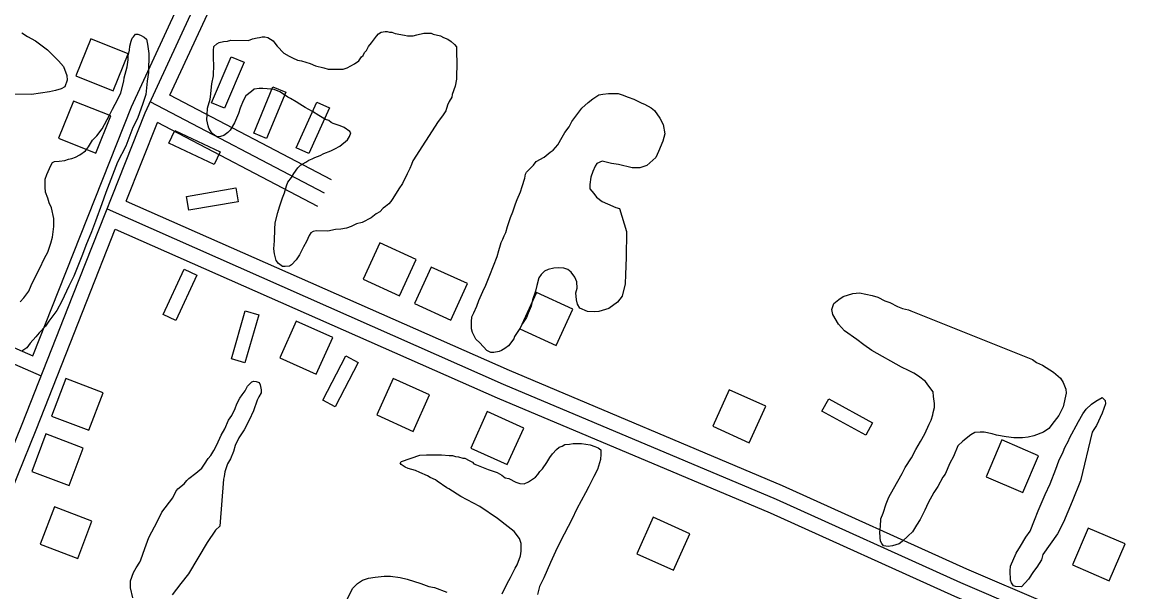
# Model space of a CAD drawing. Extents: x 3297735 to 3335592, y 670436 to 695807.
# Drawn here: x 3305772 to 3306877, y 688545 to 689115 of the extents above; entities that cross this region are included whole.
import ezdxf

# ---------------------------------------------------------------- set-up
doc = ezdxf.new("R2010")
doc.units = 0
for name, color, linetype in [('V-BLDG-OTLN', 7, 'Continuous'), ('V-ROAD-CNTR', 7, 'Continuous'), ('V-SITE-VEGE', 7, 'Continuous')]:
    doc.layers.add(name, color=color, linetype=linetype)

msp = doc.modelspace()

# ---------------------------------------------------------------- linework, layer by layer
at = {"layer": 'V-BLDG-OTLN'}
for points in [[(3305863.1, 689046.2), (3305878, 689083.3), (3305840.8, 689098.2), (3305826, 689061)], [(3305993.9, 689074.8), (3305974.3, 689028.8), (3305961.4, 689034.3), (3305981, 689080.3)], [(3306003.6, 689004), (3306022.8, 689050.2), (3306035.7, 689044.8), (3306016.5, 688998.6)], [(3305845.8, 688984), (3305860.7, 689021.1), (3305823.5, 689036), (3305808.7, 688998.9)], [(3306046, 688989.3), (3306066.7, 689034.8), (3306079.4, 689029.1), (3306058.7, 688983.5)], [(3305924.9, 689006.5), (3305970.1, 688985.1), (3305964.1, 688972.5), (3305918.9, 688993.9)], [(3305936.5, 688940.7), (3305985.8, 688949.1), (3305988.2, 688935.3), (3305938.9, 688926.9)], [(3306113, 688857.9), (3306149.4, 688841.3), (3306166, 688877.7), (3306129.6, 688894.3)], [(3305946.8, 688862), (3305925.8, 688816.6), (3305913.1, 688822.5), (3305934, 688867.9)], [(3306164.2, 688833.7), (3306200.6, 688817.1), (3306217.2, 688853.5), (3306180.8, 688870.1)], [(3306269.4, 688808.2), (3306305.8, 688791.6), (3306322.4, 688828), (3306286, 688844.6)], [(3306008.6, 688822.4), (3305994.8, 688774.3), (3305981.3, 688778.2), (3305995.2, 688826.3)], [(3306082.5, 688799.6), (3306046, 688815.9), (3306029.6, 688779.4), (3306066.1, 688763)], [(3306108.1, 688774.7), (3306084.9, 688730.4), (3306072.5, 688736.9), (3306095.7, 688781.2)], [(3305815.8, 688758.6), (3305801.6, 688721.1), (3305839, 688707), (3305853.2, 688744.4)], [(3306179.4, 688742.4), (3306142.9, 688758.8), (3306126.5, 688722.3), (3306163, 688705.9)], [(3306462.2, 688711.1), (3306498.6, 688694.5), (3306515.2, 688730.9), (3306478.8, 688747.5)], [(3306578.1, 688738.4), (3306622, 688714.4), (3306615.3, 688702.1), (3306571.4, 688726.1)], [(3306273.4, 688709.2), (3306236.9, 688725.6), (3306220.5, 688689.1), (3306257, 688672.7)], [(3305795.9, 688703.3), (3305781.8, 688665.8), (3305819.2, 688651.7), (3305833.3, 688689.1)], [(3306735.4, 688660.5), (3306772.1, 688644.7), (3306787.9, 688681.5), (3306751.1, 688697.3)], [(3305804.5, 688630.4), (3305790.3, 688593), (3305827.7, 688578.8), (3305841.9, 688616.2)], [(3306439.3, 688603.6), (3306402.8, 688620), (3306386.5, 688583.5), (3306423, 688567.1)], [(3306821.7, 688572.4), (3306858.4, 688556.6), (3306874.2, 688593.4), (3306837.5, 688609.2)]]:
    msp.add_lwpolyline(points, close=True, dxfattribs=at)
at = {"layer": 'V-ROAD-CNTR'}
for points in [[(3301854.6, 690591.3), (3302066.1, 690501.5), (3302314.8, 690435.8), (3302522.8, 690350.7), (3302988.3, 690145.6), (3303460.5, 689936.4), (3303937.4, 689726.1), (3304329, 689552.5), (3304623.7, 689422.9), (3304950.5, 689286.4), (3305091.7, 689219.1), (3305101.9, 689208.6), (3305113.2, 689192.1), (3305115, 689170.5), (3305109.8, 689145.9), (3305098.6, 689116.2), (3305102.2, 689096.9), (3305109.5, 689085.3), (3305123.4, 689066.5), (3305142.4, 689058.9), (3305408.6, 688945.2), (3305783, 688781.5)], [(3301848.7, 690577.5), (3302061.2, 690487.3), (3302310.1, 690421.5), (3302516.9, 690336.9), (3302982.2, 690131.9), (3303454.4, 689922.7), (3303931.3, 689712.4), (3304323, 689538.8), (3304617.8, 689409.1), (3304944.3, 689272.7), (3305082.8, 689206.7), (3305090.2, 689199.1), (3305098.5, 689186.9), (3305099.9, 689171.4), (3305095.3, 689150.1), (3305083, 689117.6), (3305088, 689091.4), (3305097, 689076.8), (3305113.9, 689054.1), (3305136.7, 689045.1), (3305402.7, 688931.4), (3305791.3, 688761.5)], [(3305195.8, 687309.9), (3305278.2, 687492.9), (3305336.6, 687626.8), (3305448, 687885.6), (3305486.5, 687974.1), (3305524.9, 688060.9), (3305559.5, 688152), (3305592.7, 688248.2), (3305642, 688374.6), (3305698.7, 688531.7), (3305772.2, 688713), (3305822.8, 688841.5), (3305895.2, 689024.2), (3305963.2, 689171.5), (3306033.9, 689343.8), (3306103.9, 689495.8), (3306192.3, 689691.9), (3306283, 689899.8), (3306346.1, 690045.2), (3306426.8, 690223.1), (3306499.4, 690392.6), (3306532.5, 690469.1), (3306571.7, 690561.1)], [(3305783, 688781.5), (3305808.8, 688847), (3305881.4, 689030.1), (3305949.5, 689177.5), (3306020.2, 689349.7), (3306090.3, 689502), (3306147.6, 689629.2)], [(3305919.9, 689042), (3305977, 689165.5), (3306047.7, 689337.8), (3306117.6, 689489.6), (3306169.5, 689604.7)], [(3306081.4, 688957.1), (3305919.9, 689042)], [(3306074.4, 688943.8), (3305900.3, 689035.3)], [(3305876.3, 688936), (3305907.5, 689014.6)], [(3306067.5, 688930.5), (3305907.5, 689014.6)], [(3305876.3, 688936), (3306258.8, 688767), (3306531.7, 688651.8), (3306715.9, 688568.6), (3306958.6, 688464.5)], [(3305857.1, 688928.1), (3306252.9, 688753.2), (3306525.7, 688638.1), (3306709.9, 688554.9), (3306952.6, 688450.7)], [(3305332.2, 687579.3), (3305350.3, 687620.8), (3305461.8, 687879.7), (3305500.3, 687968.1), (3305538.8, 688055.2), (3305573.6, 688146.9), (3305606.8, 688243), (3305656.1, 688369.3), (3305712.7, 688526.3), (3305786.1, 688707.4), (3305836.7, 688836), (3305865.3, 688908.1)], [(3305865.3, 688908.1), (3306246.9, 688739.5), (3306519.7, 688624.3), (3306703.8, 688541.2), (3306799, 688500.3)]]:
    msp.add_lwpolyline(points, dxfattribs=at)
at = {"layer": 'V-SITE-VEGE'}
for points in [[(3305772, 689104.2), (3305777.6, 689100.5), (3305785.7, 689096), (3305797.7, 689087.3), (3305808.5, 689076.2), (3305813.6, 689070.5), (3305816.8, 689061.6), (3305817.1, 689056.7), (3305815, 689050.3), (3305811.3, 689048.3), (3305805.6, 689046.4), (3305799.6, 689045.2), (3305781.7, 689042.6), (3305755.9, 689043)], [(3305881.1, 689095.9), (3305882.3, 689098.7), (3305883.6, 689100.3), (3305885.6, 689102.7), (3305887.7, 689102.7), (3305890.5, 689101.9), (3305894.1, 689099.8), (3305896.5, 689097.8), (3305897.6, 689092.9), (3305898.7, 689083.6), (3305898.5, 689064.6), (3305897.2, 689055.7), (3305895.8, 689042.4), (3305892.8, 689033.5), (3305887.4, 689018.6), (3305882.8, 689009.4), (3305875.7, 688990.9), (3305867.4, 688974.8), (3305855.7, 688944.6), (3305851.9, 688933.3), (3305845.6, 688916), (3305841.4, 688905.2), (3305836, 688891.5), (3305832.6, 688882.6), (3305823.9, 688860.9), (3305818.9, 688850.9), (3305811.8, 688836), (3305806.8, 688826.8), (3305799, 688815.9), (3305795.7, 688811.1), (3305789.2, 688804.3), (3305785.9, 688800.3), (3305780.1, 688794), (3305776.8, 688789.5), (3305771.9, 688786)], [(3305957.5, 689029), (3305960, 689037.9), (3305960.4, 689040.3), (3305961.8, 689053.2), (3305963.5, 689061.3), (3305963.7, 689072.6), (3305963.4, 689077.9), (3305963.5, 689086.4), (3305963.9, 689090.4), (3305966.8, 689093.2), (3305969.2, 689094.4), (3305973.3, 689095.5), (3305977.3, 689095.9), (3305980.6, 689096.7), (3305998.4, 689096.4), (3306002.4, 689098), (3306006.9, 689099.1), (3306009.3, 689099.5), (3306012.2, 689100.3), (3306014.6, 689100.3), (3306017.8, 689099.4), (3306023, 689096.1), (3306024.6, 689093.7), (3306027, 689090.8), (3306033.8, 689083.8), (3306039, 689080.9), (3306042.2, 689079.3), (3306047.5, 689076.8), (3306051.5, 689076.3), (3306059.9, 689073.4), (3306065.2, 689071.3), (3306073.6, 689069.2), (3306078.1, 689067.9), (3306093, 689067.7), (3306097.1, 689069.3), (3306104.4, 689073.2), (3306108.5, 689076), (3306111.4, 689080), (3306113, 689081.6), (3306114.3, 689084.4), (3306116.3, 689086.4), (3306118.4, 689090.4), (3306121.3, 689094), (3306126.2, 689100.8), (3306128.3, 689103.2), (3306131.1, 689104.8), (3306134.8, 689105.6), (3306136.8, 689105.5), (3306139.2, 689104.7), (3306141.6, 689104.7), (3306144.9, 689103.4), (3306154.1, 689101.7), (3306157.4, 689101.2), (3306163, 689101.2), (3306166.7, 689102.3), (3306173.6, 689103.9), (3306180.8, 689103.8), (3306182.9, 689102.9), (3306190.1, 689101.2), (3306193.3, 689099.6), (3306197.4, 689097.9), (3306201, 689095.4), (3306204.2, 689092.5), (3306206.1, 689090.1), (3306206.1, 689083.2), (3306206.4, 689075.5), (3306206.1, 689057.7), (3306204.8, 689050.9), (3306201.9, 689042.4), (3306201.5, 689040), (3306199, 689035.6), (3306197.3, 689032), (3306195.6, 689026.3), (3306192.3, 689021.1), (3306187.8, 689015.5), (3306162.6, 688976.2)], [(3305770.1, 688835.3), (3305773.8, 688839.3), (3305778.8, 688846.1), (3305781.3, 688851.8), (3305785.9, 688861.4), (3305789.6, 688868.2), (3305794.6, 688879.1), (3305797.9, 688885.1), (3305800.8, 688894), (3305802.5, 688900), (3305803.9, 688910.5), (3305804, 688918.6), (3305801.7, 688929.1), (3305799.3, 688934.4), (3305797.8, 688938.9), (3305795.4, 688945), (3305795.1, 688949.8), (3305795.2, 688957.9), (3305796.9, 688962.4), (3305801, 688971.6), (3305802.7, 688974.4), (3305804.7, 688975.6), (3305809.2, 688976), (3305814.8, 688976.7), (3305818.5, 688977.9), (3305821.7, 688978.6), (3305825.4, 688979.8), (3305829.9, 688982.2), (3305835.6, 688986.1), (3305838.5, 688990.1), (3305842.6, 688997), (3305846.7, 689001.3), (3305852.1, 689008.2), (3305859.5, 689021.8), (3305862.4, 689027.8), (3305867.8, 689037.9), (3305870.7, 689044.3), (3305873.7, 689056), (3305874.2, 689059.2), (3305877.1, 689070.1), (3305878, 689077), (3305878.1, 689081), (3305879.4, 689086.7), (3305879.8, 689090.7), (3305881.1, 689095.9)], [(3306162.6, 688976.2), (3306161.4, 688972.6), (3306159.7, 688968.6), (3306156.8, 688963.3), (3306152.2, 688953.7), (3306148.5, 688948.1), (3306142.7, 688938.5), (3306140.7, 688935.7), (3306138.6, 688933.3), (3306135.3, 688930.5), (3306132.9, 688928.9), (3306129.6, 688925.3), (3306125.9, 688923.3), (3306121, 688919.3), (3306112.1, 688914.6), (3306106.4, 688913.1), (3306101.1, 688910.7), (3306096.2, 688909.1), (3306090.6, 688908), (3306085.3, 688907.7), (3306077.6, 688906.1), (3306065.9, 688906.3), (3306063, 688905.5), (3306060.6, 688904.3), (3306058.9, 688901.5), (3306056.4, 688895.5), (3306053.5, 688890.3), (3306049.4, 688882.3), (3306046.1, 688877.4), (3306041.2, 688872.2), (3306039.5, 688871.1), (3306035.1, 688870.7), (3306032.2, 688870.7), (3306028.2, 688873.6), (3306025.9, 688876.5), (3306024.3, 688883.4), (3306023.6, 688888.2), (3306024.5, 688896.3), (3306024.6, 688908), (3306025.1, 688914.1), (3306027.7, 688924.6), (3306029.4, 688930.2), (3306032.3, 688939.1), (3306034.4, 688944.3), (3306036.5, 688951.2), (3306037.8, 688954.8), (3306041.5, 688959.6), (3306043.6, 688963.6), (3306047.7, 688969.2), (3306050.5, 688972), (3306055.8, 688974.8), (3306058.7, 688976.8), (3306061.9, 688978.3), (3306064.8, 688979.5), (3306070.1, 688981.5), (3306073.7, 688983.4), (3306080.6, 688986.2), (3306084.7, 688988.1), (3306089.6, 688990.9), (3306097.4, 688997.3), (3306099.4, 689000.5), (3306100.7, 689004.1), (3306099.5, 689005.7), (3306093.9, 689009.5), (3306089.9, 689011.1), (3306083, 689013.6), (3306081, 689014.5), (3306078.6, 689016.5), (3306075.4, 689017.4), (3306068.6, 689021.5), (3306062.2, 689025.6), (3306054.9, 689029.4), (3306049.7, 689032.7), (3306046.1, 689035.1), (3306040.5, 689038.5), (3306037.7, 689039.7), (3306034.5, 689042.2), (3306029.7, 689045.1), (3306024, 689047.6), (3306020.8, 689048), (3306017.2, 689048.1), (3306012.7, 689048.5), (3306009.1, 689048.6), (3306004.2, 689047.8), (3306001.4, 689045.4), (3305995.6, 689041.1), (3305993.1, 689036.2), (3305990.2, 689029), (3305988.5, 689023.4), (3305984.4, 689014.1), (3305980.2, 689006.9), (3305977.8, 689004.5), (3305973.7, 689001.7), (3305970.4, 689000.5), (3305966.8, 689000.2), (3305962, 689003.5), (3305958.8, 689008.8), (3305958, 689011.2), (3305956.9, 689017.3), (3305957, 689022.2), (3305957.5, 689029)], [(3306307.6, 688992.1), (3306311.7, 688999.8), (3306314.6, 689004.6), (3306318.7, 689010.2), (3306321.6, 689015.4), (3306331.5, 689029), (3306337.7, 689034.6), (3306342.6, 689038.2), (3306348.3, 689042.1), (3306352.3, 689042.9), (3306358, 689043.6), (3306367.7, 689043.5), (3306371.7, 689042.2), (3306377.8, 689039.7), (3306383.4, 689038), (3306391.4, 689033.9), (3306394.2, 689032.7), (3306400.7, 689029.3), (3306403.9, 689026.5), (3306409.4, 689018.7), (3306412.6, 689012.6), (3306414.5, 689003.3), (3306412.4, 688996)], [(3306412.4, 688996), (3306408.2, 688985.6), (3306405.3, 688979.5), (3306396.3, 688971.6), (3306389.4, 688969.2), (3306381.7, 688969.3), (3306368, 688972.7), (3306361.1, 688973.6), (3306355.9, 688974.9), (3306351.9, 688975.8), (3306346.6, 688973.4), (3306344.9, 688971), (3306342.4, 688965.4), (3306340.3, 688959.8), (3306339.4, 688952.5), (3306339.4, 688948.4), (3306343.3, 688943.5), (3306346.1, 688939.9), (3306351.7, 688935.7), (3306357, 688933.3), (3306365.4, 688929.5), (3306369, 688928.6), (3306376, 688905.5), (3306375.7, 688879.6), (3306375.1, 688862.7), (3306374.9, 688853.4), (3306371.9, 688840.9), (3306367, 688834.9), (3306358.4, 688828.5), (3306348.3, 688825.8), (3306344.2, 688825.4), (3306337, 688825.5), (3306329.3, 688828.9), (3306327, 688833), (3306326.2, 688837.4), (3306325.5, 688844.3), (3306326.8, 688849.1), (3306326.4, 688855.2), (3306324.5, 688860.1), (3306320.9, 688865), (3306317.3, 688867.5), (3306313.3, 688869.1), (3306308, 688869.2), (3306303.6, 688868.8), (3306297.9, 688867.7), (3306294.2, 688866.1), (3306290.9, 688862.5), (3306288.5, 688859.3), (3306286.4, 688851.7), (3306285.1, 688846), (3306282.1, 688837.2), (3306280.8, 688831.1), (3306277.9, 688823.9), (3306276.2, 688819.5), (3306272.1, 688813.8), (3306269.6, 688808.6), (3306264.3, 688800.6), (3306263.4, 688798.2), (3306258.1, 688791.4), (3306254.4, 688788.6), (3306251.1, 688786.6), (3306248.7, 688785.8), (3306243.4, 688784.7), (3306240.6, 688784.7), (3306236.6, 688786.8), (3306229.4, 688794.2), (3306225.4, 688797.9), (3306222.3, 688804.8), (3306221.1, 688808.4), (3306221.2, 688815.3), (3306221.6, 688820.2), (3306223.7, 688824.2), (3306226.6, 688831), (3306228.7, 688836.7), (3306232.5, 688845.5), (3306235.4, 688851.9), (3306239.6, 688862), (3306246.7, 688880.5), (3306248.4, 688886.5), (3306250.1, 688892.2), (3306250.9, 688894.6), (3306252.6, 688897.8), (3306253.8, 688901.4), (3306255.5, 688904.6), (3306257.2, 688910.7), (3306260.1, 688919.5), (3306262.6, 688925.2), (3306265.2, 688933.2), (3306266.8, 688937.7), (3306270.2, 688945.3), (3306271.9, 688950.5), (3306274.4, 688959), (3306275.3, 688963), (3306276.1, 688965), (3306283.1, 688971.8), (3306285.9, 688975.4), (3306293.7, 688979.8), (3306295.7, 688981.4), (3306299.8, 688984.9), (3306302.7, 688986.9), (3306307.6, 688992.1)], [(3305882.8, 688539.5), (3305880.5, 688549.6), (3305880.6, 688556.5), (3305883.5, 688564.9), (3305886, 688569.4), (3305889.7, 688575), (3305890.9, 688577.4), (3305894.7, 688588.7), (3305898.9, 688599.9), (3305907.6, 688616), (3305911.8, 688625.2), (3305922.9, 688639.6), (3305925.8, 688645.7), (3305927.9, 688648.5), (3305934, 688653.3), (3305936.9, 688656.9), (3305938.9, 688658.8), (3305945.9, 688664), (3305951.6, 688669.2), (3305954.5, 688673.2), (3305958.2, 688678.8), (3305960.6, 688681.6), (3305963.9, 688686.8), (3305966.8, 688692.5), (3305971, 688702.1), (3305974.7, 688708.5), (3305978.5, 688717), (3305981.8, 688721.8), (3305985.1, 688728.6), (3305986.8, 688733.4), (3305989.7, 688739.1), (3305992.2, 688742.3), (3305995, 688746.3), (3305997.5, 688751.1), (3306001.6, 688755.5), (3306003.7, 688755.9), (3306006.1, 688755.8), (3306008.9, 688754.6), (3306010.1, 688752.5), (3306011.2, 688747.3), (3306011.2, 688744.4), (3306008.7, 688740.4), (3306007.1, 688737.2), (3306003.3, 688726.4), (3305999.1, 688717.1), (3305994.1, 688707.5), (3305988.8, 688699.4), (3305985, 688691.8), (3305983.3, 688685.8), (3305980.4, 688678.5), (3305977.5, 688673.3), (3305974.6, 688665.3), (3305974.1, 688660.8), (3305973.3, 688658), (3305969.8, 688611.1), (3305965.3, 688607.1), (3305957.1, 688594.7), (3305938.5, 688563.4), (3305930.7, 688553.8), (3305922, 688542.6)], [(3306177.1, 688661.4), (3306169.5, 688664.8), (3306165.1, 688666.8), (3306157.8, 688668.9), (3306155, 688670.2), (3306151, 688672.7), (3306149.8, 688674.3), (3306151.4, 688675.9), (3306169.7, 688682.1), (3306176.2, 688682.5), (3306191.1, 688682.3), (3306198.8, 688681.8), (3306202.1, 688681.7), (3306205.3, 688680.9), (3306208.1, 688680.4), (3306212.5, 688679.2), (3306214.6, 688679.1), (3306219, 688676.6), (3306222.2, 688675), (3306223.4, 688673.4), (3306226.2, 688672.5), (3306233, 688669.6), (3306237.9, 688667.9), (3306246.7, 688664.6), (3306251.5, 688662.1), (3306254.7, 688659.6), (3306258.4, 688658.7), (3306265.6, 688655), (3306269.6, 688653.7), (3306273.7, 688653.3), (3306278.1, 688655.3), (3306285.1, 688660), (3306287.5, 688662.8), (3306289.6, 688665.6), (3306292.1, 688668.4), (3306296.6, 688674.8), (3306299.5, 688679.6), (3306302, 688683.3), (3306306.1, 688687.6), (3306308.9, 688690), (3306311.8, 688691.2), (3306314.6, 688692.8), (3306319.1, 688693.1), (3306322.7, 688693.9), (3306331.2, 688693.8), (3306339.7, 688692.5), (3306344.5, 688690.8), (3306347.7, 688689.5), (3306350.5, 688687.5), (3306350.5, 688683), (3306350, 688677.8), (3306347, 688667.7), (3306343.3, 688660.9), (3306338.3, 688650.8), (3306335, 688644.4), (3306326.3, 688628.3), (3306321.3, 688617.9), (3306310.1, 688596.2), (3306305.1, 688585.8), (3306300.1, 688574.9), (3306293.5, 688559.6), (3306289.3, 688550.8), (3306287.2, 688542.7)], [(3306252, 688543.6), (3306257, 688554), (3306260.3, 688560), (3306264.9, 688569.3), (3306267, 688572.5), (3306270.3, 688581.4), (3306270.8, 688586.2), (3306270.9, 688593.9), (3306269.3, 688598.8), (3306263.7, 688605.7), (3306257.7, 688610.6), (3306247.3, 688618.9), (3306229.7, 688630.8), (3306210.4, 688640.8), (3306198.4, 688648.6), (3306196.4, 688649.4), (3306186.8, 688656), (3306185.2, 688657.3), (3306179.9, 688659.8), (3306177.1, 688661.4)], [(3306096.7, 688537.5), (3306102.5, 688549.2), (3306107.4, 688553.9), (3306112.3, 688557.1), (3306118.4, 688559.1), (3306124.9, 688560.2), (3306133.8, 688561.3), (3306140.2, 688561.2), (3306149.9, 688559.9), (3306156.8, 688558.2), (3306170.5, 688553.9), (3306178.5, 688551), (3306184.2, 688549.7), (3306196.6, 688545.1)]]:
    msp.add_lwpolyline(points, dxfattribs=at)
for points in [[(3306781.6, 688777.7), (3306785.6, 688774.8), (3306791.6, 688771.9), (3306802.8, 688764.9), (3306809.6, 688759.2), (3306812.4, 688754.7), (3306815.2, 688748.2), (3306815.5, 688744.1), (3306812.5, 688730.4), (3306807.9, 688721.6), (3306803.4, 688715.6), (3306798.1, 688708.8), (3306792.8, 688705.2), (3306783, 688701.3), (3306777.3, 688700.1), (3306771.7, 688699.4), (3306763.2, 688699.5), (3306755.5, 688700.4), (3306745.8, 688702.2), (3306741.4, 688703.4), (3306733.3, 688705.1), (3306729.3, 688705.2), (3306724, 688704.9), (3306720.3, 688702.5), (3306712.2, 688696.1), (3306707.3, 688691.3), (3306702.7, 688680.9), (3306699.3, 688674), (3306694.4, 688663.2), (3306692.3, 688660), (3306687.3, 688650.7), (3306683.2, 688644.7), (3306677.4, 688634.3), (3306674.1, 688627.1), (3306669.5, 688617.8), (3306665.8, 688612.2), (3306661.7, 688605.4), (3306657.6, 688601.4), (3306651.4, 688595.8), (3306648.6, 688593.4), (3306641.7, 688591.5), (3306637.6, 688590.7), (3306632.8, 688591.6), (3306631.2, 688593.7), (3306630, 688596.1), (3306629.6, 688599.7), (3306629.3, 688605.4), (3306629.8, 688610.7), (3306630.3, 688618.3), (3306632.4, 688624), (3306635.7, 688633.6), (3306638.2, 688640.1), (3306642.8, 688648.5), (3306651.5, 688663.8), (3306654.4, 688669.8), (3306661, 688679.4), (3306665.2, 688687.8), (3306669.7, 688695.9), (3306674.3, 688703.5), (3306678.4, 688713.1), (3306680.5, 688717.2), (3306682.2, 688722.4), (3306682.6, 688724.8), (3306683.9, 688729.6), (3306683.9, 688733.7), (3306682.8, 688740.6), (3306682.5, 688745.4), (3306678.1, 688751.2), (3306674.9, 688755.6), (3306667.7, 688761), (3306663.3, 688763.9), (3306657.7, 688766.8), (3306650.9, 688770.1), (3306621.1, 688786.7), (3306613.1, 688792.4), (3306606.3, 688797.8), (3306593.9, 688806.4), (3306587.9, 688813), (3306582.4, 688822.8), (3306581.2, 688827.6), (3306583.3, 688833.7), (3306588.2, 688837.6), (3306592.7, 688840.8), (3306602.1, 688843.5), (3306609, 688844.2), (3306621.5, 688841.7), (3306627.1, 688840), (3306634.3, 688836.2), (3306639.2, 688834.6), (3306646.8, 688830.8), (3306652, 688828.7), (3306657.7, 688827.4), (3306660.1, 688826.2)], [(3306829.7, 688656.6), (3306821.4, 688635.7), (3306812.6, 688615.2), (3306806.8, 688603.5), (3306792, 688582.7), (3306790.7, 688577.4), (3306786.2, 688570.2), (3306782.9, 688565.8), (3306777.9, 688558.2), (3306770.9, 688550.6), (3306764.9, 688550.7), (3306762.9, 688551.5), (3306760.9, 688554.4), (3306759.7, 688557.2), (3306759.4, 688566.5), (3306759.9, 688571), (3306765.3, 688584.2), (3306769.8, 688591), (3306775.2, 688600.3), (3306779.3, 688606.3), (3306783.9, 688617.1), (3306787.3, 688626.4), (3306794.4, 688642.9), (3306799.4, 688653.3), (3306805.2, 688668.2), (3306808.2, 688676.3), (3306812.3, 688685.5), (3306814, 688689.9), (3306817.7, 688696.4), (3306818.6, 688699.2), (3306827.7, 688715.6), (3306832.2, 688723.3), (3306835.5, 688728.1), (3306840.8, 688732.9), (3306844.9, 688736), (3306851.4, 688739.6), (3306854.2, 688736.7), (3306854.6, 688733.5), (3306851.2, 688724.2), (3306845.8, 688711.8), (3306842.9, 688707.8), (3306841.3, 688705)]]:
    msp.add_lwpolyline(points, close=True, dxfattribs=at)

doc.saveas('drawing.dxf')
